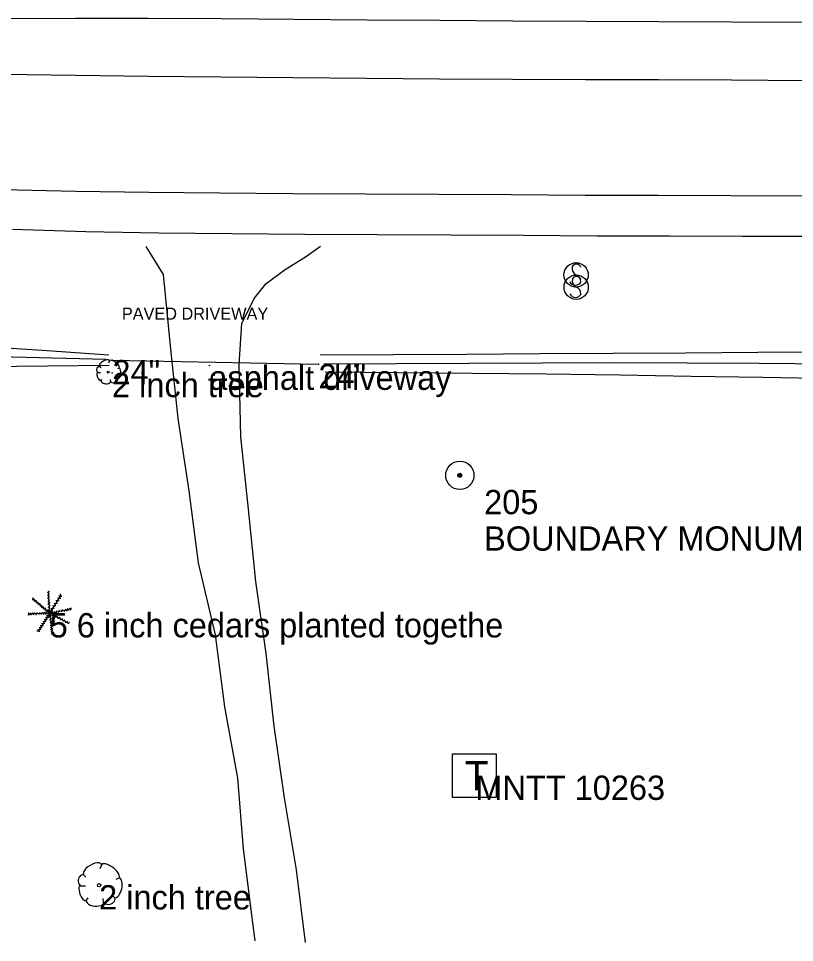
# Model space of a CAD drawing. Extents: x 1802180 to 1804859, y 572524 to 575172.
# Drawn here: x 1804075 to 1804234.6, y 573623.8 to 573813.9 of the extents above; entities that cross this region are included whole.
import ezdxf

# ---------------------------------------------------------------- set-up
doc = ezdxf.new("R2010")
doc.units = 0
for name, color, linetype in [('EX_EDGE_PAVEMENT', 7, 'Continuous'), ('EX_SHOULDER', 7, 'Continuous'), ('S_DITCHLINE', 7, 'Continuous'), ('S_DRG_PT_SYM', 7, 'Continuous'), ('S_DRIVEWAY', 7, 'Continuous'), ('S_DRIVEWAY_ANNOT', 7, 'Continuous'), ('S_IRON_PIN', 7, 'Continuous'), ('S_IRON_PIN_ANNOT', 7, 'Continuous'), ('S_MSC_PT_SYM', 7, 'Continuous'), ('S_PAVEMENT_CROWN', 7, 'Continuous'), ('S_SIDE_DRAIN', 7, 'Continuous'), ('S_SIDE_DRAIN_ANNOT', 7, 'Continuous'), ('S_SIGN', 7, 'Continuous'), ('S_SURVEY_TEXT_ANNOT', 7, 'Continuous'), ('S_TELEPHONE_UTILITIES', 7, 'Continuous'), ('S_TELEPHONE_UTILITIES_ANNOT', 7, 'Continuous'), ('S_TREE', 7, 'Continuous'), ('S_TREE_ANNOT', 7, 'Continuous')]:
    doc.layers.add(name, color=color, linetype=linetype)

msp = doc.modelspace()

# ---------------------------------------------------------------- linework, layer by layer
at = {"layer": 'EX_EDGE_PAVEMENT'}
msp.add_lwpolyline([(1804399.05, 573776.4), (1804384.14, 573776.49), (1804369.14, 573776.56), (1804354.14, 573776.61), (1804339.04, 573776.7), (1804324.04, 573776.8), (1804309.04, 573776.92), (1804293.8, 573777.08), (1804278.8, 573777.19), (1804263.9, 573777.41), (1804251.44, 573777.45), (1804236.44, 573777.33), (1804221.51, 573777.41), (1804206.51, 573777.45), (1804191.51, 573777.48), (1804176.37, 573777.57), (1804161.37, 573777.66), (1804146.36, 573777.77), (1804131.36, 573777.84), (1804116.36, 573777.97), (1804101.74, 573778.07), (1804086.74, 573778.27), (1804071.74, 573778.66)], dxfattribs=at)
at = {"layer": 'EX_SHOULDER'}
msp.add_lwpolyline([(1804073.7, 573770.51), (1804088.8, 573770.06), (1804103.85, 573769.76), (1804118.84, 573769.63), (1804133.87, 573769.52), (1804148.84, 573769.47), (1804163.86, 573769.36), (1804178.86, 573769.28), (1804193.89, 573769.19), (1804208.88, 573769.18), (1804223.86, 573769.13), (1804238.97, 573769.08), (1804253.87, 573769.18), (1804270.56, 573769.08)], dxfattribs=at)
at = {"layer": 'S_DITCHLINE'}
for points in [[(1803882.65, 573746.87), (1803896.29, 573747.37), (1803909.93, 573747.87), (1803923.57, 573748.37), (1803937.21, 573748.87), (1803950.77, 573748.6), (1803964.33, 573748.34), (1803977.89, 573748.08), (1803991.46, 573747.82), (1804004.3, 573747.89), (1804017.14, 573747.96), (1804029.98, 573748.03), (1804042.82, 573748.1), (1804055.51, 573747.26), (1804068.19, 573746.41), (1804080.87, 573745.57), (1804093.55, 573744.72)], [(1803883.34, 573745.94), (1803896.78, 573746.11), (1803910.21, 573746.28), (1803923.64, 573746.45), (1803937.07, 573746.63), (1803950.66, 573746.32), (1803964.25, 573746.01), (1803977.84, 573745.7), (1803991.43, 573745.39), (1804004.36, 573745.3), (1804017.29, 573745.21), (1804030.22, 573745.12), (1804043.14, 573745.03), (1804068.08, 573744.41), (1804093.03, 573743.79)], [(1803882.8, 573745.02), (1803888.17, 573743.49), (1803912.71, 573743.6), (1803937.24, 573743.71), (1803950.82, 573743.54), (1803964.39, 573743.37), (1803977.96, 573743.2), (1803991.54, 573743.02), (1804004.37, 573742.8), (1804017.21, 573742.57), (1804030.05, 573742.35), (1804042.88, 573742.12), (1804055.57, 573742.23), (1804068.26, 573742.33), (1804080.95, 573742.44), (1804093.63, 573742.54)], [(1804137.01, 573744.67), (1804152.07, 573744.76), (1804167.12, 573744.86), (1804182.18, 573744.95), (1804197.24, 573745.05), (1804212.16, 573745.13), (1804227.07, 573745.22), (1804241.99, 573745.31), (1804256.91, 573745.39), (1804276.77, 573745), (1804296.63, 573744.62), (1804316.49, 573744.23), (1804336.35, 573743.84), (1804350.55, 573743.77), (1804364.75, 573743.69), (1804378.96, 573743.62), (1804393.16, 573743.54), (1804407.86, 573743.4)], [(1804137.74, 573742.83), (1804152.74, 573742.9), (1804167.73, 573742.98), (1804182.73, 573743.05), (1804197.73, 573743.12), (1804212.53, 573743.04), (1804227.34, 573742.96), (1804242.14, 573742.88), (1804256.95, 573742.8), (1804276.78, 573742.36), (1804296.61, 573741.93), (1804316.44, 573741.49), (1804336.27, 573741.06), (1804350.54, 573741), (1804364.81, 573740.94), (1804379.08, 573740.88), (1804393.35, 573740.82), (1804407.98, 573740.78)], [(1804138.01, 573741.22), (1804153.16, 573741.07), (1804168.31, 573740.92), (1804183.47, 573740.77), (1804198.62, 573740.61), (1804213.35, 573740.34), (1804228.09, 573740.07), (1804242.82, 573739.8), (1804257.56, 573739.53), (1804277.17, 573739.37), (1804296.78, 573739.22), (1804316.39, 573739.07), (1804336.01, 573738.92), (1804350.36, 573738.84), (1804364.72, 573738.77), (1804379.08, 573738.69), (1804393.44, 573738.62), (1804407.99, 573738.38)]]:
    msp.add_lwpolyline(points, dxfattribs=at)
at = {"layer": 'S_DRG_PT_SYM'}
for points in [[(1804094.29, 573743.63), (1804094.29, 573743.68), (1804094.29, 573743.63), (1804094.24, 573743.63), (1804094.29, 573743.63), (1804094.29, 573743.58), (1804094.29, 573743.63), (1804094.34, 573743.63)], [(1804136.66, 573742.79), (1804136.66, 573742.84), (1804136.66, 573742.79), (1804136.61, 573742.79), (1804136.66, 573742.79), (1804136.66, 573742.74), (1804136.66, 573742.79), (1804136.71, 573742.79)]]:
    msp.add_lwpolyline(points, dxfattribs=at)
at = {"layer": 'S_DRIVEWAY'}
for points in [[(1804101.17, 573766.97), (1804104.72, 573761.19), (1804106.16, 573746.53), (1804107.76, 573731.6), (1804109.97, 573716.76), (1804111.89, 573701.93), (1804115.41, 573687.12), (1804117.31, 573672.33), (1804120.03, 573657.66), (1804121.15, 573643.09), (1804123.13, 573627.92), (1804123.6, 573624.17)], [(1804134.01, 573623.84), (1804132.14, 573638.77), (1804129.71, 573653.56), (1804127.53, 573668.35), (1804125.89, 573683.26), (1804123.75, 573698.06), (1804122.3, 573712.99), (1804120.7, 573727.8), (1804120.38, 573742.71), (1804120.91, 573751.12), (1804123.47, 573756.28), (1804125.92, 573759.38), (1804129.81, 573762.25), (1804134.19, 573764.99), (1804137.06, 573767.06)]]:
    msp.add_lwpolyline(points, dxfattribs=at)
at = {"layer": 'S_IRON_PIN'}
for radius in [2.91, 0.411, 0.262, 0.212, 0.145, 0.0822, 0.0581]:
    msp.add_circle((1804165.74, 573719.92), radius, dxfattribs=at)
at = {"layer": 'S_MSC_PT_SYM'}
for points in [[(1804114.22, 573742.49), (1804114.22, 573742.54), (1804114.22, 573742.49), (1804114.17, 573742.49), (1804114.22, 573742.49), (1804114.22, 573742.44), (1804114.22, 573742.49), (1804114.27, 573742.49)], [(1804094.2, 573740.99), (1804094.2, 573741.04), (1804094.2, 573740.99), (1804094.15, 573740.99), (1804094.2, 573740.99), (1804094.2, 573740.94), (1804094.2, 573740.99), (1804094.25, 573740.99)]]:
    msp.add_lwpolyline(points, dxfattribs=at)
at = {"layer": 'S_PAVEMENT_CROWN'}
for points in [[(1804399.29, 573811.73), (1804384.29, 573811.82), (1804369.29, 573811.89), (1804354.29, 573811.95), (1804339.29, 573812.03), (1804324.29, 573812.14), (1804309.29, 573812.25), (1804294.29, 573812.43), (1804279.3, 573812.64), (1804264.3, 573812.85), (1804251.65, 573812.92), (1804236.65, 573813.01), (1804221.65, 573813.1), (1804206.65, 573813.16), (1804191.65, 573813.22), (1804176.65, 573813.31), (1804161.66, 573813.43), (1804146.66, 573813.55), (1804131.66, 573813.67), (1804116.66, 573813.79), (1804101.66, 573813.87), (1804086.66, 573813.83), (1804071.66, 573813.8)], [(1804071.68, 573802.44), (1804086.68, 573802.18), (1804101.69, 573801.98), (1804116.56, 573801.85), (1804131.56, 573801.73), (1804146.56, 573801.61), (1804161.56, 573801.49), (1804176.56, 573801.41), (1804191.61, 573801.32), (1804206.61, 573801.29), (1804221.61, 573801.23), (1804236.58, 573801.14), (1804251.58, 573801.05), (1804264.16, 573800.96), (1804279.14, 573801.22), (1804294.14, 573801.02), (1804309.21, 573800.86), (1804324.21, 573800.75), (1804339.21, 573800.66), (1804354.24, 573800.57), (1804369.24, 573800.51), (1804384.24, 573800.44), (1804399.21, 573800.35)]]:
    msp.add_lwpolyline(points, dxfattribs=at)
at = {"layer": 'S_SIDE_DRAIN'}
msp.add_line((1804094.29, 573743.63), (1804136.66, 573742.79), dxfattribs=at)
at = {"layer": 'S_SIGN'}
for centre in [(1804189.66, 573761.14), (1804189.67, 573758.61)]:
    msp.add_circle(centre, 2.5, dxfattribs=at)
for centre, radius, start, end in [((1804190.34, 573762.47), 1.51, 167.1196, 241.9813), ((1804189.73, 573762.41), 0.952, 16.5258, 156.8957), ((1804189.75, 573759.88), 0.952, 16.5258, 156.8957), ((1804189.24, 573759.79), 1.4, 358.6529, 73.7063), ((1804189.5, 573760.31), 1.28, 204.641, 335.359), ((1804190.36, 573759.94), 1.51, 167.1196, 241.9813), ((1804189.52, 573757.78), 1.28, 204.641, 335.359), ((1804189.26, 573757.26), 1.4, 358.6529, 73.7063)]:
    msp.add_arc(centre, radius, start, end, dxfattribs=at)
at = {"layer": 'S_TELEPHONE_UTILITIES'}
msp.add_lwpolyline([(1804164.21, 573653.65), (1804164.21, 573662.65), (1804173.21, 573662.65), (1804173.21, 573653.65)], close=True, dxfattribs=at)
at = {"layer": 'S_TREE'}
for p, q in [((1804091.6, 573742.37), (1804091.88, 573742.05)), ((1804093.69, 573743.48), (1804093.48, 573743.01)), ((1804095.66, 573741.94), (1804095.3, 573741.79)), ((1804091.24, 573741.08), (1804091.86, 573741.08)), ((1804095.23, 573739.67), (1804094.98, 573739.91)), ((1804091.88, 573739.33), (1804092.13, 573739.72)), ((1804093.91, 573739.18), (1804093.87, 573739.61)), ((1804081.12, 573695.91), (1804081.31, 573696.14)), ((1804078.1, 573694.32), (1804077.8, 573694.28)), ((1804081.38, 573691.58), (1804077.92, 573694.49)), ((1804077.96, 573694.46), (1804077.96, 573694.76)), ((1804078.27, 573694.21), (1804078.27, 573694.51)), ((1804078.63, 573693.92), (1804078.63, 573694.22)), ((1804081.13, 573695.66), (1804080.9, 573695.86)), ((1804081.16, 573695.09), (1804080.93, 573695.29)), ((1804081.19, 573694.52), (1804080.96, 573694.72)), ((1804081.38, 573691.58), (1804081.11, 573696.01)), ((1804081.15, 573695.43), (1804081.34, 573695.66)), ((1804081.18, 573694.83), (1804081.37, 573695.06)), ((1804081.22, 573694.12), (1804081.41, 573694.35)), ((1804081.38, 573691.58), (1804083.72, 573695.26)), ((1804082.86, 573693.92), (1804082.77, 573694.21)), ((1804083.02, 573694.13), (1804083.32, 573694.18)), ((1804083.16, 573694.44), (1804083.07, 573694.72)), ((1804083.34, 573694.62), (1804083.64, 573694.67)), ((1804083.45, 573694.89), (1804083.36, 573695.17)), ((1804083.59, 573695.05), (1804083.88, 573695.09)), ((1804083.7, 573695.23), (1804083.61, 573695.52)), ((1804078.45, 573694.04), (1804078.15, 573694.02)), ((1804078.81, 573693.72), (1804078.51, 573693.7)), ((1804079.27, 573693.35), (1804078.97, 573693.32)), ((1804079.04, 573693.56), (1804079.04, 573693.86)), ((1804079.63, 573693.02), (1804079.33, 573692.99)), ((1804079.45, 573693.23), (1804079.45, 573693.53)), ((1804079.96, 573692.75), (1804079.66, 573692.73)), ((1804079.77, 573692.95), (1804079.77, 573693.25)), ((1804080.3, 573692.46), (1804080, 573692.43)), ((1804080.14, 573692.64), (1804080.14, 573692.94)), ((1804080.51, 573692.34), (1804080.51, 573692.64)), ((1804080.87, 573692.02), (1804080.87, 573692.32)), ((1804081.21, 573693.86), (1804080.99, 573694.06)), ((1804081.25, 573693.27), (1804081.03, 573693.47)), ((1804081.29, 573692.7), (1804081.07, 573692.9)), ((1804081.3, 573692.08), (1804081.08, 573692.28)), ((1804081.29, 573693.55), (1804081.48, 573693.78)), ((1804081.3, 573692.98), (1804081.49, 573693.22)), ((1804081.33, 573692.31), (1804081.51, 573692.55)), ((1804081.38, 573691.58), (1804085.8, 573692.44)), ((1804081.83, 573692.33), (1804081.74, 573692.62)), ((1804082.01, 573692.53), (1804082.31, 573692.58)), ((1804082.19, 573692.86), (1804082.1, 573693.15)), ((1804082.35, 573693.07), (1804082.65, 573693.12)), ((1804082.48, 573693.35), (1804082.4, 573693.64)), ((1804082.7, 573693.59), (1804082.99, 573693.63)), ((1804083.89, 573692.1), (1804084.09, 573692.32)), ((1804084.48, 573692.19), (1804084.68, 573692.41)), ((1804084.73, 573692.24), (1804084.98, 573692.08)), ((1804084.96, 573692.29), (1804085.17, 573692.51)), ((1804085.16, 573692.33), (1804085.41, 573692.17)), ((1804085.41, 573692.38), (1804085.61, 573692.6)), ((1804085.56, 573692.38), (1804085.82, 573692.22)), ((1804085.64, 573692.43), (1804085.84, 573692.65)), ((1804077.01, 573691.36), (1804076.88, 573691.1)), ((1804081.38, 573691.58), (1804076.93, 573691.37)), ((1804077.16, 573691.39), (1804076.99, 573691.64)), ((1804077.36, 573691.39), (1804077.23, 573691.12)), ((1804077.55, 573691.41), (1804077.38, 573691.66)), ((1804077.7, 573691.41), (1804077.57, 573691.14)), ((1804077.95, 573691.41), (1804077.78, 573691.66)), ((1804078.12, 573691.42), (1804077.99, 573691.15)), ((1804078.35, 573691.44), (1804078.18, 573691.69)), ((1804078.63, 573691.45), (1804078.5, 573691.18)), ((1804078.92, 573691.45), (1804078.75, 573691.7)), ((1804081.38, 573691.58), (1804079, 573687.8)), ((1804079.19, 573691.47), (1804079.06, 573691.21)), ((1804079.47, 573691.49), (1804079.3, 573691.74)), ((1804079.68, 573691.49), (1804079.54, 573691.23)), ((1804079.95, 573691.5), (1804079.78, 573691.75)), ((1804080.15, 573691.52), (1804080.01, 573691.25)), ((1804080.39, 573691.54), (1804080.22, 573691.79)), ((1804080.67, 573692.16), (1804080.37, 573692.13)), ((1804080.61, 573691.53), (1804080.47, 573691.26)), ((1804080.81, 573690.71), (1804080.52, 573690.68)), ((1804080.72, 573691.58), (1804080.56, 573691.83)), ((1804080.68, 573690.48), (1804080.76, 573690.19)), ((1804081.03, 573691.86), (1804080.73, 573691.84)), ((1804081.05, 573691.08), (1804080.75, 573691.05)), ((1804080.99, 573691.54), (1804080.86, 573691.27)), ((1804080.96, 573690.92), (1804081.04, 573690.63)), ((1804081.17, 573691.26), (1804081.25, 573690.96)), ((1804081.44, 573690.9), (1804081.25, 573690.67)), ((1804081.38, 573691.58), (1804085.3, 573689.53)), ((1804081.38, 573691.58), (1804081.91, 573687.21)), ((1804081.46, 573691.15), (1804081.72, 573691)), ((1804081.5, 573690.6), (1804081.75, 573690.44)), ((1804081.71, 573691.4), (1804081.98, 573691.54)), ((1804081.73, 573692.07), (1804082.03, 573692.11)), ((1804081.76, 573691.66), (1804081.96, 573691.88)), ((1804081.89, 573691.3), (1804081.96, 573691.01)), ((1804082, 573691.69), (1804082.25, 573691.53)), ((1804082.16, 573691.72), (1804082.36, 573691.94)), ((1804082.19, 573691.17), (1804082.45, 573691.31)), ((1804082.47, 573691), (1804082.54, 573690.71)), ((1804082.52, 573691.77), (1804082.77, 573691.61)), ((1804082.69, 573691.82), (1804082.89, 573692.05)), ((1804082.74, 573690.87), (1804083.01, 573691.01)), ((1804083.01, 573690.72), (1804083.08, 573690.43)), ((1804083.03, 573691.89), (1804083.29, 573691.73)), ((1804083.25, 573691.95), (1804083.46, 573692.18)), ((1804083.3, 573690.58), (1804083.56, 573690.72)), ((1804083.53, 573690.45), (1804083.6, 573690.16)), ((1804083.64, 573692.02), (1804083.89, 573691.86)), ((1804083.78, 573690.33), (1804084.05, 573690.47)), ((1804084.22, 573692.12), (1804084.47, 573691.96)), ((1804079.48, 573688.6), (1804079.19, 573688.57)), ((1804079.72, 573688.98), (1804079.43, 573688.94)), ((1804079.64, 573688.8), (1804079.72, 573688.51)), ((1804080.02, 573689.43), (1804079.72, 573689.4)), ((1804079.88, 573689.18), (1804079.96, 573688.89)), ((1804080.28, 573689.85), (1804079.99, 573689.81)), ((1804080.17, 573689.64), (1804080.24, 573689.35)), ((1804080.54, 573690.27), (1804080.24, 573690.23)), ((1804080.43, 573690.07), (1804080.5, 573689.78)), ((1804081.51, 573690.32), (1804081.31, 573690.09)), ((1804081.59, 573689.76), (1804081.4, 573689.53)), ((1804081.66, 573689.19), (1804081.47, 573688.96)), ((1804081.73, 573688.73), (1804081.53, 573688.51)), ((1804081.58, 573690.03), (1804081.84, 573689.87)), ((1804081.65, 573689.48), (1804081.9, 573689.33)), ((1804081.72, 573688.97), (1804081.97, 573688.82)), ((1804081.75, 573688.54), (1804082.01, 573688.38)), ((1804084.07, 573690.15), (1804084.14, 573689.86)), ((1804084.32, 573690.06), (1804084.58, 573690.2)), ((1804084.58, 573689.89), (1804084.65, 573689.6)), ((1804084.87, 573689.78), (1804085.13, 573689.92)), ((1804085.07, 573689.64), (1804085.14, 573689.35)), ((1804085.26, 573689.57), (1804085.52, 573689.71)), ((1804079.03, 573687.89), (1804078.73, 573687.85)), ((1804079.23, 573688.19), (1804078.93, 573688.16)), ((1804079.16, 573688.05), (1804079.23, 573687.76)), ((1804079.38, 573688.4), (1804079.46, 573688.11)), ((1804081.77, 573688.35), (1804081.57, 573688.13)), ((1804081.82, 573687.91), (1804081.63, 573687.68)), ((1804081.87, 573687.49), (1804081.67, 573687.26)), ((1804081.79, 573688.13), (1804082.05, 573687.98)), ((1804081.86, 573687.67), (1804082.12, 573687.51)), ((1804081.9, 573687.33), (1804082.15, 573687.17)), ((1804092.09, 573639.87), (1804091.71, 573639.02)), ((1804088.3, 573637.86), (1804088.8, 573637.28)), ((1804087.64, 573635.53), (1804088.76, 573635.53)), ((1804095.66, 573637.08), (1804095, 573636.81)), ((1804094.88, 573632.98), (1804094.42, 573633.4)), ((1804088.8, 573632.36), (1804089.27, 573633.05)), ((1804092.48, 573632.09), (1804092.4, 573632.86))]:
    msp.add_line(p, q, dxfattribs=at)
for centre, radius in [((1804093.39, 573741.14), 0.188), ((1804091.54, 573635.63), 0.341)]:
    msp.add_circle(centre, radius, dxfattribs=at)
for centre, major_axis, ratio, start_param, end_param in [((1804092.65, 573742.9), (1.02, 0.6), 0.471018, 0, 3.141593), ((1804094.67, 573742.72), (-1, 0.75), 0.405113, 3.141593, 6.283186), ((1804091.42, 573741.74), (0.168, 0.567), 0.646762, 0, 3.141593), ((1804095.41, 573740.84), (0.25, 1.13), 0.482994, 3.141593, 6.283185), ((1804091.58, 573740.27), (-0.337, 0.88), 0.420543, 6.283185, 9.424777), ((1804092.94, 573739.29), (-1.01, 0.11), 0.529943, 0, 3.141593), ((1804094.57, 573739.45), (0.602, 0.255), 0.711534, 3.141592, 6.283185), ((1804090.2, 573638.83), (1.86, 1.08), 0.471018, 0, 3.141593), ((1804093.85, 573638.51), (-1.81, 1.36), 0.405113, 3.141593, 6.283186), ((1804087.97, 573636.72), (0.31, 1.03), 0.646762, 0, 3.141593), ((1804095.21, 573635.1), (0.46, 2.04), 0.482994, 3.141593, 6.283185), ((1804088.27, 573634.07), (-0.61, 1.6), 0.420543, 6.283185, 9.424777), ((1804090.73, 573632.29), (-1.83, 0.19), 0.529943, 0, 3.141593), ((1804093.69, 573632.58), (1.09, 0.46), 0.711534, 3.141592, 6.283185)]:
    msp.add_ellipse(centre, major_axis=major_axis, ratio=ratio, start_param=start_param, end_param=end_param, dxfattribs=at)

# ---------------------------------------------------------------- texts
at = {"layer": 'S_DRIVEWAY_ANNOT'}
msp.add_text('PAVED DRIVEWAY', height=2.5, dxfattribs=at).set_placement((1804096.23, 573751.92))
at = {"layer": 'S_IRON_PIN_ANNOT'}
for s, p in [('205', (1804170.74, 573711.92)), ('BOUNDARY MONUMENT / REBAR & ALU ', (1804170.74, 573704.42))]:
    msp.add_text(s, height=5, dxfattribs=at).set_placement(p)
at = {"layer": 'S_SIDE_DRAIN_ANNOT'}
for s, p in [('24"', (1804094.29, 573738.63)), ('24"       ', (1804136.66, 573737.79))]:
    msp.add_text(s, height=5, dxfattribs=at).set_placement(p)
at = {"layer": 'S_SURVEY_TEXT_ANNOT'}
for s, p in [('asphalt driveway', (1804114.22, 573737.49)), ('2 inch tree', (1804094.2, 573735.99))]:
    msp.add_text(s, height=5, dxfattribs=at).set_placement(p)
at = {"layer": 'S_TELEPHONE_UTILITIES'}
msp.add_text('T', height=6, rotation=360, dxfattribs=at).set_placement((1804166.77, 573655.15))
at = {"layer": 'S_TELEPHONE_UTILITIES_ANNOT'}
msp.add_text('MNTT 10263 ', height=5, dxfattribs=at).set_placement((1804168.94, 573653.17))
at = {"layer": 'S_TREE_ANNOT'}
for s, p in [('5 6 inch cedars planted togethe', (1804081.38, 573686.58)), ('2 inch tree', (1804091.54, 573630.63))]:
    msp.add_text(s, height=5, dxfattribs=at).set_placement(p)

doc.saveas('drawing.dxf')
